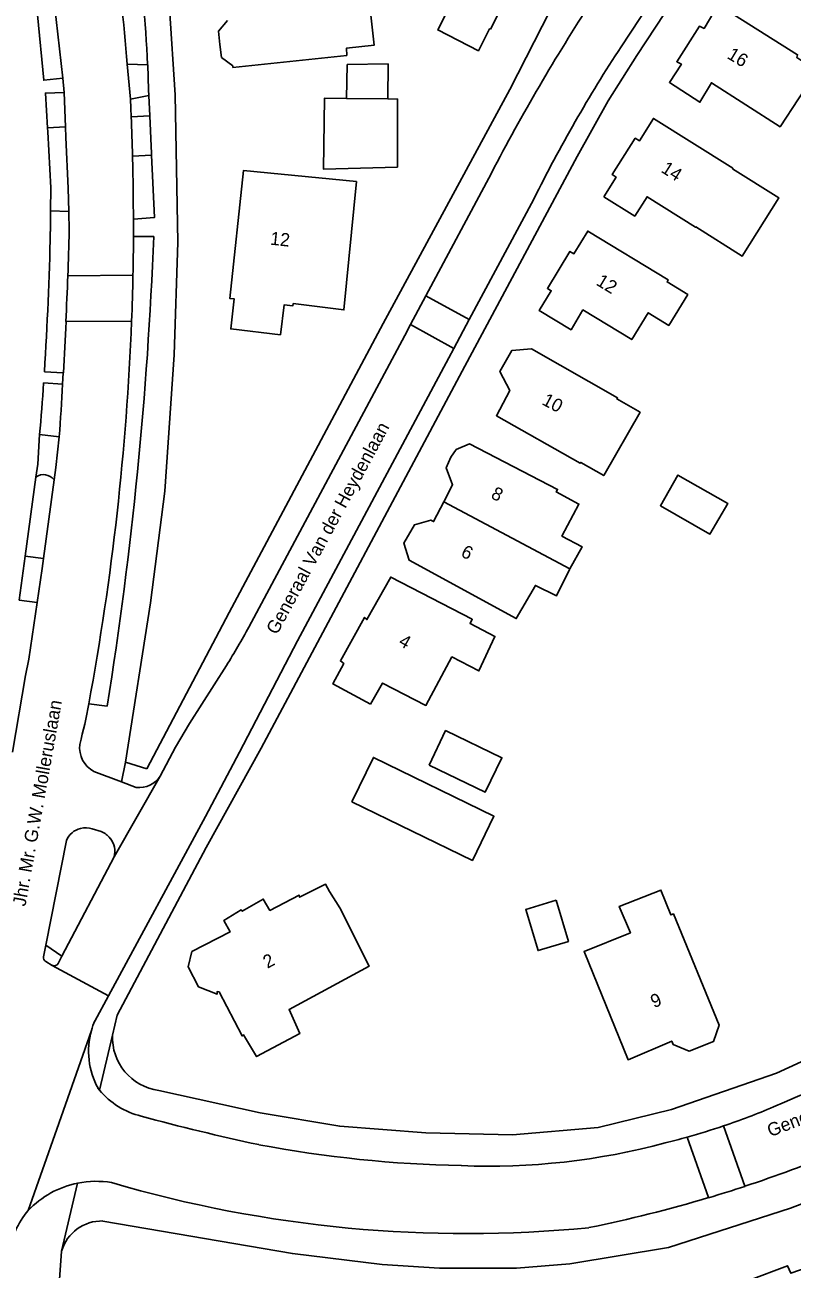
# Model space of a CAD drawing. Extents: x 194485 to 197793, y 468269 to 470822.
# Drawn here: x 194547.5 to 194617.5, y 470088.6 to 470202.3 of the extents above; entities that cross this region are included whole.
import ezdxf

# ---------------------------------------------------------------- set-up
doc = ezdxf.new("R2010")
doc.units = 0
for name, color, linetype in [('BGT grensvlak ondersteunend wegdeel', 7, 'Continuous'), ('BGT grensvlak overig bouwwerk uitbreiding populatie', 7, 'Continuous'), ('BGT grensvlak pand op maaiveld', 7, 'Continuous'), ('BGT grensvlak pand op maaiveld LR', 7, 'Continuous'), ('BGT grensvlak wegdeel', 7, 'Continuous'), ('BGT tekst huisnummerreeks', 7, 'Continuous'), ('BGT tekst openbare ruimte label weg', 7, 'Continuous'), ('GEM grensvlak beperking object', 7, 'Continuous')]:
    doc.layers.add(name, color=color, linetype=linetype)

msp = doc.modelspace()

# ---------------------------------------------------------------- linework, layer by layer
at = {"layer": 'BGT grensvlak ondersteunend wegdeel'}
msp.add_line((194549.37, 470118.21), (194550.83, 470117.22), dxfattribs=at)
at = {"layer": 'BGT grensvlak overig bouwwerk uitbreiding populatie'}
msp.add_lwpolyline([(194595.98, 470122.32), (194597.1, 470118.56), (194594.33, 470117.73), (194593.21, 470121.49), (194595.98, 470122.32)], dxfattribs=at)
at = {"layer": 'BGT grensvlak pand op maaiveld'}
for p, q in [((194565.13, 470201.73), (194565.95, 470202.7)), ((194565.13, 470201.73), (194565.27, 470200.51)), ((194565.41, 470199.3), (194565.27, 470200.51)), ((194565.41, 470199.3), (194566.44, 470198.54)), ((194575.29, 470123.12), (194576.23, 470121.64))]:
    msp.add_line(p, q, dxfattribs=at)
for points in [[(194589.98, 470201.89), (194592.93, 470207.73), (194589.83, 470209.44)], [(194566.44, 470198.54), (194566.45, 470198.41), (194576.86, 470199.51), (194576.83, 470200.17), (194579.36, 470200.45), (194578.94, 470204.27), (194576.39, 470204), (194576, 470208.07), (194570.72, 470207.43), (194570.71, 470207.7)], [(194616.43, 470192.99), (194619.78, 470198.09), (194617.97, 470199.3), (194618.04, 470199.57), (194610.78, 470204.11), (194609.5, 470201.97), (194609.07, 470202.17), (194606.99, 470198.92), (194607.42, 470198.69), (194606.32, 470197.03), (194609.11, 470195.22), (194610.16, 470197), (194616.43, 470192.99)], [(194589.98, 470201.89), (194589.89, 470201.93), (194588.88, 470199.93), (194585.16, 470201.83), (194586.17, 470203.83)], [(194576.83, 470195.58), (194576.9, 470198.67), (194580.63, 470198.73), (194580.61, 470195.53)], [(194580.61, 470195.53), (194581.49, 470195.52), (194581.48, 470189.3), (194574.74, 470189.1), (194574.81, 470195.59), (194576.83, 470195.58)], [(194600.33, 470186.6), (194601.46, 470188.39), (194601.1, 470188.61), (194603.2, 470191.94), (194603.58, 470191.7), (194604.87, 470193.75), (194612.13, 470189.2), (194612.1, 470189.15)], [(194566.58, 470177.26), (194566.16, 470177.3), (194567.43, 470189), (194577.73, 470187.98), (194576.59, 470176.26), (194571.97, 470176.84), (194571.93, 470176.63), (194571.14, 470176.72)], [(194608.75, 470183.84), (194612.98, 470181.17), (194616.33, 470186.48), (194612.1, 470189.15)], [(194608.75, 470183.84), (194608.72, 470183.8), (194604.28, 470186.6), (194603.16, 470184.82), (194600.33, 470186.6)], [(194594.44, 470176.2), (194595.54, 470178), (194595.18, 470178.22), (194597.24, 470181.6), (194597.6, 470181.38), (194598.86, 470183.45), (194606.22, 470179), (194606.11, 470178.81), (194608, 470177.66), (194606.27, 470174.84), (194604.39, 470176), (194602.89, 470173.54), (194598.43, 470176.25), (194597.34, 470174.44), (194594.44, 470176.2)], [(194571.14, 470176.72), (194570.8, 470173.98), (194566.26, 470174.52), (194566.58, 470177.26)], [(194590.52, 470166.59), (194591.74, 470168.9), (194590.83, 470170.62), (194591.92, 470172.54), (194593.74, 470172.69), (194601.59, 470168.21), (194601.53, 470168.12), (194603.65, 470166.91), (194600.33, 470161.12), (194598.23, 470162.33), (194598.18, 470162.24), (194590.52, 470166.59)], [(194585.71, 470158.71), (194586.52, 470160.28), (194585.94, 470161.83), (194586.36, 470162.8), (194586.86, 470163.5), (194588.08, 470164.02), (194596.11, 470159.85), (194595.99, 470159.63), (194598.06, 470158.52), (194596.5, 470155.6), (194598.35, 470154.62), (194597.22, 470152.59)], [(194605.5, 470158.36), (194607.1, 470161.17), (194611.65, 470158.58), (194610.03, 470155.77), (194605.5, 470158.36)], [(194585.71, 470158.71), (194584.78, 470156.92), (194584.53, 470157.05), (194583.03, 470156.62), (194582.08, 470154.94), (194582.55, 470153.39), (194592.34, 470148.05), (194594.08, 470151.09), (194596.01, 470150.12), (194597.2, 470152.55), (194597.22, 470152.59)], [(194579.01, 470140.24), (194580.12, 470142.16), (194584.08, 470140.13), (194586.46, 470144.56), (194588.92, 470143.27), (194590.39, 470146.43), (194588.12, 470147.6), (194588.32, 470147.99), (194580.87, 470151.85), (194578.69, 470147.97), (194578.48, 470148.17), (194576.27, 470144.19), (194576.6, 470143.95), (194575.59, 470142.09), (194579.01, 470140.24)], [(194584.37, 470134.68), (194589.5, 470132.21), (194591.02, 470135.35), (194585.88, 470137.83), (194584.37, 470134.68)], [(194577.32, 470131.32), (194588.33, 470125.96), (194590.3, 470130), (194579.29, 470135.37), (194577.32, 470131.32)], [(194575.29, 470123.12), (194574.91, 470123.8), (194572.54, 470122.6), (194572.5, 470122.8), (194569.83, 470121.4), (194569.23, 470122.44), (194567.3, 470121.32), (194567.22, 470121.44), (194565.62, 470120.47), (194566.19, 470119.44), (194562.71, 470117.63), (194562.37, 470116.25), (194563.3, 470114.42), (194565.03, 470113.75), (194565.01, 470113.98), (194565.19, 470113.95), (194567.29, 470109.93), (194567.43, 470110.02), (194568.61, 470108.04), (194572.57, 470110.16), (194571.59, 470112.36), (194578.91, 470116.31), (194576.23, 470121.64)], [(194610.87, 470110.92), (194610.35, 470109.42), (194608.14, 470108.54), (194606.68, 470109.14), (194606.54, 470109.46), (194602.55, 470107.76), (194598.54, 470117.64), (194602.77, 470119.36), (194601.75, 470121.77), (194605.55, 470123.26), (194606.47, 470120.99), (194606.69, 470121.08), (194610.87, 470110.92)], [(194616.65, 470077.4), (194616.44, 470077.33), (194614.69, 470082.55), (194612.35, 470081.88), (194610.95, 470085.96), (194613.75, 470086.95), (194613.54, 470087.58), (194617.12, 470088.93), (194617.41, 470088.25), (194620.5, 470089.33), (194624.56, 470076.81), (194624.37, 470076.75), (194624.94, 470075.37), (194621.73, 470074.3)]]:
    msp.add_lwpolyline(points, dxfattribs=at)
at = {"layer": 'BGT grensvlak pand op maaiveld LR'}
for p, q in [((194576.83, 470195.58), (194580.61, 470195.53)), ((194585.71, 470158.71), (194597.22, 470152.59))]:
    msp.add_line(p, q, dxfattribs=at)
at = {"layer": 'BGT grensvlak wegdeel'}
for p, q in [((194556.8, 470198.7), (194558.68, 470198.65)), ((194556.8, 470198.7), (194557.09, 470195.51)), ((194558.68, 470198.65), (194558.74, 470196.37)), ((194551.03, 470196.11), (194550.93, 470197.44)), ((194558.77, 470195.83), (194558.74, 470196.37)), ((194551.16, 470192.97), (194551.03, 470196.11)), ((194558.77, 470195.83), (194557.09, 470195.51)), ((194558.85, 470193.98), (194558.77, 470195.83)), ((194558.85, 470193.98), (194557.16, 470193.9)), ((194551.16, 470192.97), (194549.52, 470192.9)), ((194559.02, 470190.39), (194557.29, 470190.3)), ((194584.09, 470177.55), (194590.06, 470188.75)), ((194588.03, 470175.37), (194593.94, 470186.38)), ((194549.8, 470185.3), (194549.78, 470183.41)), ((194551.46, 470185.26), (194549.8, 470185.3)), ((194551.51, 470183.47), (194551.46, 470185.26)), ((194557.37, 470184.55), (194557.38, 470182.97)), ((194557.38, 470182.97), (194559.22, 470182.96)), ((194551.38, 470179.38), (194557.32, 470179.43)), ((194582.68, 470174.91), (194584.09, 470177.55)), ((194584.09, 470177.55), (194588.03, 470175.37)), ((194557.2, 470175.24), (194551.2, 470175.19)), ((194582.68, 470174.91), (194586.62, 470172.73)), ((194586.62, 470172.73), (194588.03, 470175.37)), ((194549.23, 470170.61), (194550.96, 470170.51)), ((194550.9, 470169.48), (194549.16, 470169.58)), ((194548.8, 470164.86), (194548.62, 470162.17)), ((194548.8, 470164.86), (194550.59, 470164.66)), ((194550.27, 470161.86), (194550.59, 470164.66)), ((194548.62, 470162.17), (194548.46, 470160.98)), ((194548.46, 470160.98), (194547.47, 470153.76)), ((194550.27, 470161.86), (194550.12, 470160.72)), ((194550.12, 470160.72), (194549.16, 470153.54)), ((194547.47, 470153.76), (194546.93, 470149.75)), ((194547.47, 470153.76), (194549.16, 470153.54)), ((194546.93, 470149.75), (194548.58, 470149.53)), ((194554.96, 470140.06), (194553.29, 470140.27)), ((194556.64, 470134.94), (194556.28, 470133.13)), ((194556.64, 470134.94), (194558.59, 470134.32)), ((194553.75, 470134.09), (194556.28, 470133.13)), ((194555.6, 470126.29), (194559.81, 470133.67)), ((194556.28, 470133.13), (194557.62, 470132.62)), ((194563.96, 470129.97), (194555.09, 470113.6)), ((194553.61, 470128.86), (194554.43, 470128.6)), ((194549.37, 470118.21), (194551.24, 470127.78)), ((194550.83, 470117.22), (194555.6, 470126.29)), ((194549.16, 470117.15), (194549.37, 470118.21)), ((194549.36, 470116.73), (194549.95, 470116.38)), ((194550.48, 470116.55), (194550.83, 470117.22)), ((194549.95, 470116.38), (194555.09, 470113.6)), ((194555.09, 470113.6), (194553.84, 470111.29)), ((194553.53, 470110.43), (194550.36, 470101.4)), ((194555.46, 470110.01), (194554.27, 470104.98)), ((194554.13, 470105.15), (194554.27, 470104.98)), ((194547.74, 470093.99), (194550.36, 470101.4)), ((194609.9, 470095.16), (194607.95, 470100.69)), ((194611.27, 470101.71), (194613.22, 470096.2)), ((194550.81, 470090.27), (194552.27, 470096.48))]:
    msp.add_line(p, q, dxfattribs=at)
for points in [[(194564.02, 470127.14), (194569.02, 470136.22), (194587.65, 470171.11), (194597.89, 470190.27), (194600.72, 470195.34), (194603.36, 470199.49), (194623.7, 470230.41), (194656.05, 470279.32)], [(194601.91, 470200.3), (194623.13, 470232.54), (194631.89, 470245.79)], [(194556.64, 470134.94), (194558.93, 470149.49), (194560.24, 470159.7), (194561.1, 470172.15), (194561.43, 470182.43), (194561.18, 470195.9), (194560.67, 470203.81), (194560.07, 470209.18), (194559.11, 470214.54), (194557.44, 470223.23), (194557.27, 470224.91)], [(194550.93, 470197.44), (194549.18, 470197.23), (194548.61, 470203.2), (194548.29, 470206.84), (194549.89, 470206.99)], [(194549.89, 470206.99), (194550.09, 470204.88), (194550.32, 470202.78), (194550.93, 470197.44)], [(194596.21, 470205.13), (194591.74, 470196.4), (194580.17, 470175), (194566.1, 470148.6), (194558.59, 470134.32)], [(194549.52, 470192.9), (194549.32, 470196.06), (194551.03, 470196.11)], [(194557.16, 470193.9), (194557.13, 470194.7), (194557.09, 470195.51)], [(194558.85, 470193.98), (194559.01, 470190.54), (194559.02, 470190.39)], [(194549.8, 470185.3), (194549.83, 470187.4), (194549.54, 470192.52), (194549.52, 470192.9)], [(194551.46, 470185.26), (194551.41, 470187.37), (194551.2, 470192), (194551.16, 470192.97)], [(194559.02, 470190.39), (194559.3, 470184.71), (194557.37, 470184.55)], [(194567.91, 470147.28), (194582.15, 470173.92), (194582.68, 470174.91)], [(194586.62, 470172.73), (194586.17, 470171.89), (194572.36, 470146.03), (194567.06, 470135.86), (194563.96, 470129.97)], [(194550.96, 470170.51), (194550.93, 470169.99), (194550.9, 470169.48)], [(194548.58, 470149.53), (194549.04, 470152.62), (194549.16, 470153.54)], [(194546.31, 470135.84), (194547.52, 470142.86), (194547.81, 470144.34), (194548.58, 470149.53)], [(194559.81, 470133.67), (194561.21, 470136.31), (194562.5, 470138.48), (194565.86, 470143.78)], [(194661.84, 470142.62), (194660.47, 470140.37), (194658.67, 470137.9), (194652.69, 470131.01), (194650.27, 470128.53), (194643.08, 470122.61), (194637.98, 470118.78), (194628.01, 470112.41), (194619.87, 470108.26), (194616.11, 470106.53), (194606.51, 470103.22), (194599.81, 470101.56), (194591.99, 470100.89), (194584.09, 470101.09), (194576.22, 470101.68), (194568.95, 470102.9), (194559.68, 470104.96)], [(194564.02, 470127.14), (194555.88, 470111.83), (194555.46, 470110.01)], [(194554.58, 470093.02), (194571.89, 470090.05), (194580.1, 470089.05), (194585.31, 470088.71), (194592.36, 470088.72), (194597.24, 470089.11), (194606.25, 470090.59), (194617.39, 470094.2), (194620.73, 470095.49), (194625.77, 470097.79), (194635.03, 470102.67), (194642.51, 470106.81)], [(194563.82, 470008.06), (194556.8, 470043.97), (194555, 470053.99), (194552.93, 470064.69), (194551.93, 470069.27), (194551.32, 470072.92), (194550.55, 470079.22), (194550.45, 470085.56), (194550.81, 470090.27)]]:
    msp.add_lwpolyline(points, dxfattribs=at)
for centre, radius, start, end in [((194356.49, 470182.89), 200.93, 4.5118, 11.1085), ((194430.31, 470192.58), 128.5, 2.7074, 13.2783), ((194754.84, 470103.09), 185.71, 146.925, 152.5321), ((194716.84, 470125.22), 137.28, 146.846, 153.5446), ((194326.03, 470184), 231.34, 1.5612, 2.4523), ((194339.93, 470184.48), 217.43, 0.0198, 1.5349), ((194255.04, 470189.59), 294.8, 356.3082, 358.7993), ((194133.96, 470195.1), 417.71, 357.8432, 358.4047), ((194199.6, 470196.96), 359.89, 350.9033, 357.771), ((194334.03, 470184.48), 223.35, 358.7039, 359.6111), ((193507.44, 470221.14), 1044.77, 357.47918, 357.70911), ((194347.47, 470183.69), 209.9, 357.6917, 358.836), ((194089.98, 470196.7), 461.73, 356.748, 357.3293), ((194313.59, 470184.77), 243.79, 349.4833, 357.7601), ((194245.48, 470190.37), 304.39, 355.1929, 356.0839), ((194105.25, 470195.84), 446.43, 355.9948, 356.614), ((194549.15, 470160), 1.21, 37.1138, 125.1965), ((194479.95, 470196.31), 100.71, 328.5565, 330.8635), ((194500.93, 470149.96), 53.25, 345.435, 349.514), ((194554.95, 470136.28), 2.5, 173.3685, 241.2859), ((194557.88, 470134.89), 2.28, 263.6618, 327.8212), ((194552.95, 470127.09), 1.84, 102.9067, 157.9019), ((194553.03, 470127.06), 1.89, 72.0931, 105.2499), ((194553.69, 470126.8), 1.94, 37.3365, 67.4709), ((194553.79, 470126.78), 1.88, 345.0589, 39.826), ((194566.51, 470221.27), 127.73, 292.7137, 308.243), ((194549.56, 470117.07), 0.401, 169.1681, 239.7607), ((194550.13, 470116.74), 0.4, 243.2713, 332.2414), ((194560.39, 470108.5), 7.13, 156.914, 164.2754), ((194560.32, 470108.53), 7.05, 164.3477, 208.6448), ((194560.36, 470109.81), 4.91, 177.6598, 262.0048), ((194559.73, 470109.48), 7.07, 219.5131, 256.4164), ((194590.62, 470163.04), 64.71, 288.6131, 292.9284), ((194573.76, 470216.07), 126.2, 288.22, 296.4278), ((194612.65, 470304.41), 209.06, 254.8643, 257.8952), ((194590.48, 470163.47), 65.17, 283.728, 285.5509), ((194591.25, 470160.91), 62.49, 285.5013, 288.6921), ((194589.56, 470210.3), 112.24, 259.3469, 268.8537), ((194589.81, 470160.28), 62.25, 267.7072, 285.0245), ((194553.97, 470088.04), 8.61, 101.35, 136.2657), ((194553.97, 470088.01), 8.64, 80.6667, 101.3311), ((194587.83, 470207.25), 115.38, 253.6589, 275.5441), ((194575.31, 470211.15), 121.05, 286.6063, 288.253), ((194573.75, 470216.09), 126.22, 281.529, 286.6447), ((194554.15, 470088.66), 8.33, 140.246, 155.3379), ((194554.48, 470089.21), 3.82, 88.4494, 163.8723)]:
    msp.add_arc(centre, radius, start, end, dxfattribs=at)
at = {"layer": 'GEM grensvlak beperking object'}
for points in [[(194606.32, 470197.03), (194607.42, 470198.69), (194606.99, 470198.92), (194609.07, 470202.17), (194609.5, 470201.97), (194610.78, 470204.11), (194618.04, 470199.57), (194617.97, 470199.3), (194619.78, 470198.09), (194616.43, 470192.99), (194610.16, 470197), (194609.11, 470195.22), (194606.32, 470197.03)], [(194600.33, 470186.6), (194601.46, 470188.39), (194601.1, 470188.61), (194603.2, 470191.94), (194603.58, 470191.7), (194604.87, 470193.75), (194612.13, 470189.2), (194612.1, 470189.15), (194616.33, 470186.48), (194612.98, 470181.17), (194608.75, 470183.84), (194608.72, 470183.8), (194604.28, 470186.6), (194603.16, 470184.82), (194600.33, 470186.6)], [(194566.16, 470177.3), (194566.58, 470177.26), (194566.26, 470174.52), (194570.8, 470173.98), (194571.14, 470176.72), (194571.93, 470176.63), (194571.97, 470176.84), (194576.59, 470176.26), (194577.73, 470187.98), (194567.43, 470189), (194566.16, 470177.3)], [(194595.18, 470178.22), (194595.54, 470178), (194594.44, 470176.2), (194597.34, 470174.44), (194598.43, 470176.25), (194602.89, 470173.54), (194604.39, 470176), (194606.27, 470174.84), (194608, 470177.66), (194606.11, 470178.81), (194606.22, 470179), (194598.86, 470183.45), (194597.6, 470181.38), (194597.24, 470181.6), (194595.18, 470178.22)], [(194590.83, 470170.62), (194591.74, 470168.9), (194590.52, 470166.59), (194598.18, 470162.24), (194598.23, 470162.33), (194600.33, 470161.12), (194603.65, 470166.91), (194601.53, 470168.12), (194601.59, 470168.21), (194593.74, 470172.69), (194591.92, 470172.54), (194590.83, 470170.62)], [(194607.1, 470161.17), (194605.5, 470158.36), (194610.03, 470155.77), (194611.65, 470158.58), (194607.1, 470161.17)], [(194562.37, 470116.25), (194562.71, 470117.63), (194566.19, 470119.44), (194565.62, 470120.47), (194567.22, 470121.44), (194567.3, 470121.32), (194569.23, 470122.44), (194569.83, 470121.4), (194572.5, 470122.8), (194572.54, 470122.6), (194574.91, 470123.8), (194575.29, 470123.12), (194576.23, 470121.64), (194578.91, 470116.31), (194571.59, 470112.36), (194572.57, 470110.16), (194568.61, 470108.04), (194567.43, 470110.02), (194567.29, 470109.93), (194565.19, 470113.95), (194565.01, 470113.98), (194565.03, 470113.75), (194563.3, 470114.42), (194562.37, 470116.25)], [(194598.54, 470117.64), (194602.77, 470119.36), (194601.75, 470121.77), (194605.55, 470123.26), (194606.47, 470120.99), (194606.69, 470121.08), (194610.87, 470110.92), (194610.35, 470109.42), (194608.14, 470108.54), (194606.68, 470109.14), (194606.54, 470109.46), (194602.55, 470107.76), (194598.54, 470117.64)]]:
    msp.add_lwpolyline(points, dxfattribs=at)

# ---------------------------------------------------------------- texts
at = {"layer": 'BGT tekst huisnummerreeks'}
for s, rotation, p in [('16', 329.1, (194611.51, 470199.29)), ('14', 327.7, (194605.48, 470188.9)), ('12', 353.8, (194569.82, 470182.22)), ('12', 328.7, (194599.55, 470178.59)), ('10', 332.1, (194594.6, 470167.66)), ('8', 332.7, (194589.94, 470159.11)), ('6', 332.7, (194587.19, 470153.79)), ('4', 330.7, (194581.5, 470145.67)), ('2', 27.8, (194569.6, 470116.06)), ('9', 23.1, (194604.92, 470112.46))]:
    msp.add_text(s, height=1.2, rotation=rotation, dxfattribs=at).set_placement(p)
at = {"layer": 'BGT tekst openbare ruimte label weg'}
for s, rotation, p in [('Generaal Van der Heydenlaan', 61.6, (194570.48, 470146.51)), ('Jhr. Mr. G.W. Molleruslaan', 79.9, (194547.5, 470121.72)), ('Generaal Van Swietenlaan', 21, (194615.54, 470100.68))]:
    msp.add_text(s, height=1.2, rotation=rotation, dxfattribs=at).set_placement(p)

doc.saveas('drawing.dxf')
